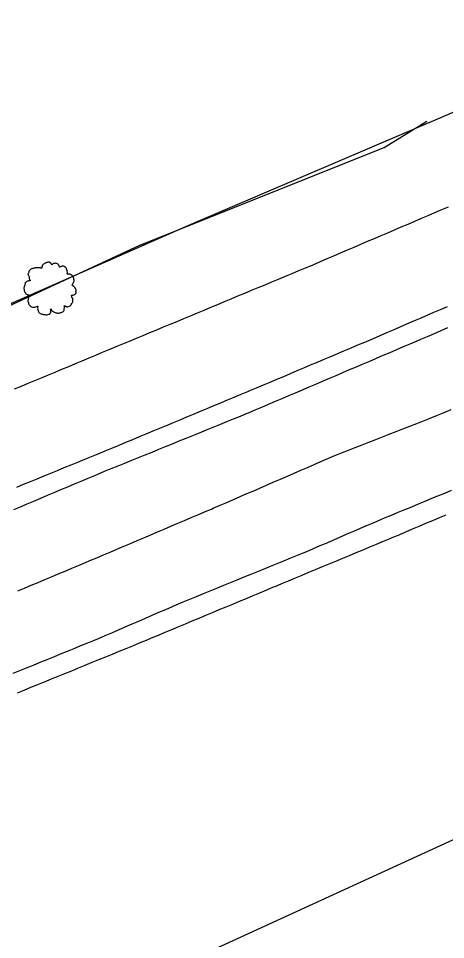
# Model space of a CAD drawing. Extents: x 1901471 to 1963503, y 756461 to 799997.
# Drawn here: x 1941270.8 to 1941329, y 779736.3 to 779861.8 of the extents above; entities that cross this region are included whole.
import ezdxf

# ---------------------------------------------------------------- set-up
doc = ezdxf.new("R2010")
doc.units = 0
for name, color, linetype in [('RD_EX_Fence_Other', 7, 'Continuous'), ('RD_EX_H2O', 7, 'Continuous'), ('RD_EX_Road', 7, 'Continuous'), ('RD_EX_VEG', 7, 'Continuous')]:
    doc.layers.add(name, color=color, linetype=linetype)

# ---------------------------------------------------------------- blocks, each defined once
blk = doc.blocks.new('T2')
at = {"layer": 'RD_EX_VEG'}
for points in [[(0.05, 7.21), (-0.25, 7.24), (-0.57, 7.14), (-0.82, 7.04), (-1.05, 6.96), (-1.27, 6.86), (-1.57, 6.69), (-1.8, 6.49), (-1.92, 6.24), (-1.97, 6.01), (-2.02, 5.74), (-2.02, 5.56), (-2.15, 5.54), (-2.3, 5.56), (-2.55, 5.64), (-2.8, 5.64), (-3.05, 5.64), (-3.4, 5.61), (-3.75, 5.61), (-4.02, 5.56), (-4.35, 5.51), (-4.72, 5.39), (-5.07, 5.26), (-5.37, 5.01), (-5.62, 4.54), (-5.75, 4.19), (-5.9, 3.94), (-5.75, 3.49), (-5.57, 3.14), (-5.55, 2.94), (-5.47, 2.52), (-5.37, 2.29), (-5.25, 2.09), (-5.32, 2.07), (-5.7, 2.02), (-6, 1.92), (-6.42, 1.69), (-6.64, 1.47), (-6.74, 1.14), (-6.77, 0.79), (-6.87, 0.59), (-6.94, 0.32), (-6.97, 0.24), (-7.02, -0.08), (-6.92, -0.53), (-6.89, -0.88), (-6.77, -1.11), (-6.62, -1.28), (-6.44, -1.53), (-6.05, -1.76), (-5.72, -1.86), (-5.52, -1.88), (-5.7, -2.38), (-5.75, -2.73), (-5.87, -3.13), (-5.87, -3.21), (-5.92, -3.68), (-5.77, -4.01), (-5.7, -4.38), (-5.52, -4.61), (-5.25, -4.91), (-4.92, -5.13), (-4.42, -5.26), (-4.02, -5.23), (-3.45, -5.06), (-3.2, -4.98), (-3.22, -5.16), (-3.2, -5.53), (-3.2, -5.96), (-3.05, -6.28), (-2.95, -6.56), (-2.8, -6.81), (-2.47, -7.03), (-2.07, -7.11), (-1.65, -7.26), (-1.2, -7.33), (-0.7, -7.36), (-0.1, -7.21), (0.18, -7.08), (0.28, -6.91), (0.48, -6.53), (0.43, -6.31), (0.45, -5.71), (0.55, -5.88), (0.73, -6.23), (1.23, -6.53), (1.63, -6.71), (2.1, -6.86), (2.4, -6.93), (2.88, -6.86), (3.25, -6.78), (3.63, -6.66), (3.93, -6.38), (4.1, -6.11), (4.15, -5.83), (4.23, -5.46), (4.28, -5.28)], [(4.28, -5.28), (4.2, -5.11), (4.15, -4.86), (4.23, -4.88), (4.4, -4.93), (4.68, -5.06), (4.9, -5.13), (5.23, -5.11), (5.5, -5.01), (5.95, -4.73), (6.22, -4.26), (6.5, -3.86), (6.57, -3.53), (6.52, -3.31), (6.5, -2.81), (6.3, -2.56), (6.25, -2.43), (6.15, -2.03), (6.22, -1.98), (6.5, -1.93), (6.87, -1.81), (7.15, -1.68), (7.37, -1.51), (7.45, -1.28), (7.42, -0.88), (7.47, -0.48), (7.4, -0.33), (7.3, -0.18), (7.22, 0.02), (7.07, 0.17), (6.97, 0.32), (6.87, 0.42), (6.75, 0.57), (6.57, 0.69), (6.42, 0.74), (6.37, 0.89), (6.52, 1.09), (6.57, 1.19), (6.6, 1.42), (6.82, 1.77), (6.87, 2.17), (6.82, 2.59), (6.77, 2.87), (6.62, 3.14), (6.42, 3.39), (6.3, 3.56), (6.12, 3.69), (5.8, 3.81), (5.55, 3.86), (5.2, 3.86), (5, 3.91), (5.03, 3.96), (5.03, 4.11), (5.03, 4.39), (4.95, 4.84), (4.8, 5.34), (4.8, 5.36), (4.7, 5.61), (4.48, 5.81), (4.3, 5.91), (4.1, 6.04), (3.85, 6.06), (3.55, 6.06), (3.28, 6.01), (3.08, 5.91), (2.9, 5.79), (2.83, 5.94), (2.73, 6.24), (2.68, 6.39), (2.53, 6.56), (2.3, 6.76), (1.85, 6.89), (1.23, 6.81), (0.93, 6.61), (0.78, 6.44), (0.73, 6.56), (0.53, 6.76), (0.43, 6.94), (0.25, 7.06), (0.1, 7.16), (0, 7.21)]]:
    blk.add_spline(points, degree=3, dxfattribs=at)

msp = doc.modelspace()

# ---------------------------------------------------------------- linework, layer by layer
at = {"layer": 'RD_EX_Fence_Other'}
msp.add_lwpolyline([(1941091.16, 779746.65), (1941164.37, 779777.83), (1941222.38, 779802.14), (1941294.01, 779833.65), (1941344.66, 779855.3), (1941383.49, 779874.72)], dxfattribs=at)
at = {"layer": 'RD_EX_H2O'}
msp.add_lwpolyline([(1941329.38, 779836.12), (1941328.46, 779835.73), (1941327.54, 779835.34), (1941326.62, 779834.94), (1941325.7, 779834.55), (1941324.78, 779834.15), (1941323.87, 779833.76), (1941323.87, 779833.76), (1941322.95, 779833.37), (1941322.03, 779832.97), (1941321.11, 779832.58), (1941320.19, 779832.19), (1941319.27, 779831.79), (1941318.35, 779831.4), (1941317.43, 779831), (1941316.51, 779830.61), (1941315.59, 779830.22), (1941314.67, 779829.82), (1941313.75, 779829.43), (1941312.83, 779829.04), (1941311.92, 779828.64), (1941311, 779828.25), (1941310.82, 779828.17), (1941309.9, 779827.79), (1941308.98, 779827.41), (1941308.05, 779827.02), (1941307.13, 779826.64), (1941306.21, 779826.25), (1941305.28, 779825.87), (1941304.36, 779825.49), (1941303.44, 779825.1), (1941302.51, 779824.72), (1941301.59, 779824.33), (1941300.67, 779823.95), (1941299.74, 779823.57), (1941298.82, 779823.18), (1941297.9, 779822.8), (1941296.97, 779822.41), (1941296.05, 779822.03), (1941295.13, 779821.65), (1941294.2, 779821.26), (1941293.28, 779820.88), (1941292.36, 779820.49), (1941291.43, 779820.11), (1941290.51, 779819.73), (1941289.59, 779819.34), (1941288.66, 779818.96), (1941287.74, 779818.57), (1941286.82, 779818.19), (1941285.89, 779817.81), (1941284.97, 779817.42), (1941284.05, 779817.04), (1941283.12, 779816.65), (1941282.2, 779816.27), (1941281.28, 779815.89), (1941280.35, 779815.5), (1941279.43, 779815.12), (1941278.51, 779814.73), (1941277.58, 779814.35), (1941276.66, 779813.97), (1941275.74, 779813.58), (1941274.81, 779813.2), (1941273.89, 779812.81), (1941272.97, 779812.43), (1941272.04, 779812.05), (1941271.12, 779811.66), (1941270.2, 779811.28)], dxfattribs=at)
at = {"layer": 'RD_EX_Road'}
for points in [[(1941270.56, 779797.94), (1941271.48, 779798.32), (1941272.41, 779798.7), (1941273.33, 779799.08), (1941274.26, 779799.46), (1941275.18, 779799.84), (1941276.11, 779800.22), (1941277.03, 779800.59), (1941277.96, 779800.97), (1941278.88, 779801.35), (1941279.81, 779801.73), (1941280.73, 779802.11), (1941281.66, 779802.49), (1941282.58, 779802.87), (1941283.51, 779803.25), (1941284.52, 779803.66), (1941285.44, 779804.05), (1941286.36, 779804.43), (1941287.29, 779804.82), (1941288.21, 779805.2), (1941289.13, 779805.59), (1941290.06, 779805.97), (1941290.98, 779806.36), (1941291.9, 779806.74), (1941292.83, 779807.13), (1941293.75, 779807.51), (1941294.67, 779807.9), (1941295.59, 779808.28), (1941296.52, 779808.67), (1941297.44, 779809.05), (1941298.36, 779809.44), (1941299.29, 779809.82), (1941300.21, 779810.21), (1941301.13, 779810.59), (1941302.06, 779810.97), (1941302.34, 779811.09), (1941303.26, 779811.48), (1941304.18, 779811.87), (1941305.1, 779812.26), (1941306.03, 779812.65), (1941306.95, 779813.04), (1941307.87, 779813.43), (1941308.79, 779813.82), (1941309.71, 779814.21), (1941310.63, 779814.59), (1941310.63, 779814.59), (1941311.55, 779814.98), (1941312.47, 779815.37), (1941313.4, 779815.76), (1941314.32, 779816.15), (1941315.24, 779816.54), (1941316.16, 779816.93), (1941317.08, 779817.32), (1941318, 779817.71), (1941318.26, 779817.81), (1941319.18, 779818.21), (1941320.1, 779818.61), (1941321.01, 779819), (1941321.93, 779819.4), (1941322.85, 779819.79), (1941323.77, 779820.19), (1941324.69, 779820.59), (1941325.61, 779820.98), (1941326.52, 779821.38), (1941327.44, 779821.77), (1941328.36, 779822.17), (1941329.28, 779822.57)], [(1941270.12, 779794.87), (1941271.04, 779795.26), (1941271.97, 779795.65), (1941272.89, 779796.04), (1941273.81, 779796.43), (1941274.73, 779796.82), (1941275.65, 779797.21), (1941276.57, 779797.6), (1941277.49, 779797.99), (1941278.41, 779798.38), (1941279.33, 779798.76), (1941280.26, 779799.15), (1941281.18, 779799.54), (1941281.59, 779799.71), (1941282.52, 779800.09), (1941283.44, 779800.46), (1941284.37, 779800.84), (1941285.29, 779801.22), (1941286.22, 779801.59), (1941287.15, 779801.97), (1941288.07, 779802.35), (1941289, 779802.72), (1941289.93, 779803.1), (1941290.85, 779803.48), (1941291.78, 779803.85), (1941292.71, 779804.23), (1941293.63, 779804.61), (1941294.56, 779804.98), (1941295.48, 779805.36), (1941296.41, 779805.74), (1941297.34, 779806.11), (1941298.26, 779806.49), (1941299.19, 779806.87), (1941300.12, 779807.24), (1941301.04, 779807.62), (1941301.97, 779808), (1941302.14, 779808.07), (1941303.06, 779808.46), (1941303.98, 779808.85), (1941304.9, 779809.25), (1941305.82, 779809.64), (1941306.74, 779810.03), (1941307.66, 779810.42), (1941308.58, 779810.81), (1941309.5, 779811.21), (1941310.42, 779811.6), (1941311.34, 779811.99), (1941312.26, 779812.38), (1941313.18, 779812.78), (1941314.1, 779813.17), (1941315.02, 779813.56), (1941315.94, 779813.95), (1941316.86, 779814.34), (1941317.78, 779814.74), (1941318.7, 779815.13), (1941319.62, 779815.52), (1941320.54, 779815.91), (1941321.46, 779816.3), (1941322.38, 779816.7), (1941323.3, 779817.09), (1941324.22, 779817.48), (1941325.14, 779817.87), (1941325.66, 779818.1), (1941326.58, 779818.49), (1941327.5, 779818.89), (1941328.42, 779819.28), (1941329.33, 779819.68)], [(1941270.68, 779783.79), (1941271.6, 779784.18), (1941272.52, 779784.56), (1941273.44, 779784.95), (1941274.37, 779785.34), (1941275.29, 779785.72), (1941276.21, 779786.11), (1941277.13, 779786.49), (1941278.06, 779786.88), (1941278.98, 779787.26), (1941279.9, 779787.65), (1941280.53, 779787.91), (1941281.45, 779788.3), (1941282.37, 779788.69), (1941283.29, 779789.08), (1941284.21, 779789.48), (1941285.13, 779789.87), (1941286.05, 779790.26), (1941286.97, 779790.65), (1941287.89, 779791.04), (1941288.81, 779791.43), (1941289.73, 779791.82), (1941290.65, 779792.22), (1941291.57, 779792.61), (1941292.49, 779793), (1941293.41, 779793.39), (1941294.33, 779793.78), (1941295.25, 779794.17), (1941296.17, 779794.56), (1941297.09, 779794.95), (1941297.35, 779795.07), (1941298.27, 779795.46), (1941299.19, 779795.86), (1941300.11, 779796.26), (1941301.02, 779796.66), (1941301.94, 779797.05), (1941302.86, 779797.45), (1941303.78, 779797.85), (1941304.69, 779798.24), (1941305.61, 779798.64), (1941306.53, 779799.04), (1941307.45, 779799.44), (1941308.36, 779799.83), (1941309.28, 779800.23), (1941310.2, 779800.63), (1941311.12, 779801.02), (1941312.03, 779801.42), (1941312.95, 779801.82), (1941313.91, 779802.24), (1941314.85, 779802.6), (1941315.78, 779802.97), (1941316.71, 779803.33), (1941317.64, 779803.7), (1941318.57, 779804.06), (1941319.5, 779804.43), (1941320.43, 779804.79), (1941321.36, 779805.16), (1941322.29, 779805.52), (1941323.22, 779805.89), (1941324.16, 779806.25), (1941324.16, 779806.25), (1941325.09, 779806.62), (1941326.02, 779806.98), (1941326.95, 779807.35), (1941327.94, 779807.74), (1941328.86, 779808.13), (1941329.78, 779808.52)], [(1941270.04, 779772.55), (1941270.96, 779772.93), (1941271.89, 779773.3), (1941272.81, 779773.68), (1941273.74, 779774.06), (1941274.67, 779774.44), (1941275.59, 779774.81), (1941276.52, 779775.19), (1941277.44, 779775.57), (1941278.37, 779775.95), (1941279.29, 779776.33), (1941280.22, 779776.7), (1941281.15, 779777.08), (1941281.68, 779777.3), (1941282.59, 779777.69), (1941283.51, 779778.09), (1941284.43, 779778.49), (1941285.35, 779778.88), (1941286.27, 779779.28), (1941287.18, 779779.68), (1941288.1, 779780.08), (1941289.02, 779780.47), (1941289.94, 779780.87), (1941290.86, 779781.27), (1941291.77, 779781.66), (1941292.69, 779782.06), (1941293.22, 779782.29), (1941294.14, 779782.66), (1941295.07, 779783.04), (1941296, 779783.42), (1941296.92, 779783.8), (1941297.85, 779784.18), (1941298.77, 779784.55), (1941299.7, 779784.93), (1941300.62, 779785.31), (1941301.55, 779785.69), (1941302.36, 779786.02), (1941303.28, 779786.39), (1941304.21, 779786.77), (1941305.13, 779787.15), (1941306.06, 779787.53), (1941306.99, 779787.9), (1941307.91, 779788.28), (1941308.84, 779788.66), (1941309.76, 779789.04), (1941310.1, 779789.17), (1941311.02, 779789.57), (1941311.94, 779789.96), (1941312.86, 779790.36), (1941313.78, 779790.75), (1941314.69, 779791.15), (1941315.61, 779791.55), (1941316.53, 779791.94), (1941317.45, 779792.34), (1941318.37, 779792.73), (1941319.29, 779793.13), (1941319.79, 779793.35), (1941320.72, 779793.73), (1941321.64, 779794.11), (1941322.56, 779794.5), (1941323.49, 779794.88), (1941324.41, 779795.26), (1941325.34, 779795.64), (1941326.26, 779796.03), (1941327.18, 779796.41), (1941327.99, 779796.75), (1941328.92, 779797.13), (1941329.84, 779797.51)], [(1941270.63, 779769.89), (1941271.56, 779770.27), (1941272.48, 779770.65), (1941273.41, 779771.02), (1941274.34, 779771.4), (1941275.26, 779771.78), (1941276.19, 779772.16), (1941277.11, 779772.54), (1941278.04, 779772.91), (1941278.96, 779773.29), (1941279.89, 779773.67), (1941280.82, 779774.05), (1941281.74, 779774.43), (1941282.67, 779774.81), (1941283.59, 779775.18), (1941284.52, 779775.56), (1941285.45, 779775.94), (1941286.37, 779776.32), (1941287.3, 779776.7), (1941288.22, 779777.07), (1941288.94, 779777.37), (1941289.86, 779777.76), (1941290.79, 779778.15), (1941291.71, 779778.53), (1941292.63, 779778.92), (1941293.55, 779779.3), (1941294.48, 779779.69), (1941295.4, 779780.07), (1941296.32, 779780.46), (1941297.25, 779780.84), (1941298.17, 779781.23), (1941299.09, 779781.62), (1941300.01, 779782), (1941300.94, 779782.39), (1941301.86, 779782.77), (1941302.78, 779783.16), (1941303.7, 779783.54), (1941304.63, 779783.93), (1941305.55, 779784.32), (1941305.77, 779784.41), (1941306.7, 779784.79), (1941307.62, 779785.18), (1941308.54, 779785.56), (1941309.47, 779785.94), (1941310.39, 779786.33), (1941311.31, 779786.71), (1941312.24, 779787.1), (1941313.16, 779787.48), (1941314.08, 779787.86), (1941315.01, 779788.25), (1941315.93, 779788.63), (1941316.85, 779789.01), (1941317.78, 779789.4), (1941318.7, 779789.78), (1941319.62, 779790.17), (1941320.55, 779790.55), (1941321.47, 779790.93), (1941321.76, 779791.06), (1941322.68, 779791.45), (1941323.6, 779791.84), (1941324.52, 779792.23), (1941325.44, 779792.62), (1941326.36, 779793.01), (1941327.28, 779793.4), (1941328.2, 779793.79), (1941329.12, 779794.18)]]:
    msp.add_lwpolyline(points, dxfattribs=at)
at = {"layer": 'RD_EX_VEG'}
for points in [[(1941146.37, 779671.44), (1941162.73, 779684.63), (1941182.35, 779689.15), (1941216.06, 779699.2), (1941277.16, 779725.64), (1941332.78, 779751.13), (1941366.56, 779772.53), (1941410.72, 779796.45), (1941474.74, 779825.52), (1941512.79, 779851.43), (1941545.3, 779876.73)], [(1941169.83, 779779.4), (1941203.18, 779793.3), (1941245.1, 779811.33), (1941287.34, 779830.94), (1941320.66, 779844.24), (1941326.48, 779847.83)]]:
    msp.add_lwpolyline(points, dxfattribs=at)

# ---------------------------------------------------------------- block references
at = {"layer": 'RD_EX_VEG', "xscale": 0.4921259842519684, "yscale": 0.4921259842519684}
msp.add_blockref('T2', (1941274.97, 779825.06), dxfattribs=at)

doc.saveas('drawing.dxf')
